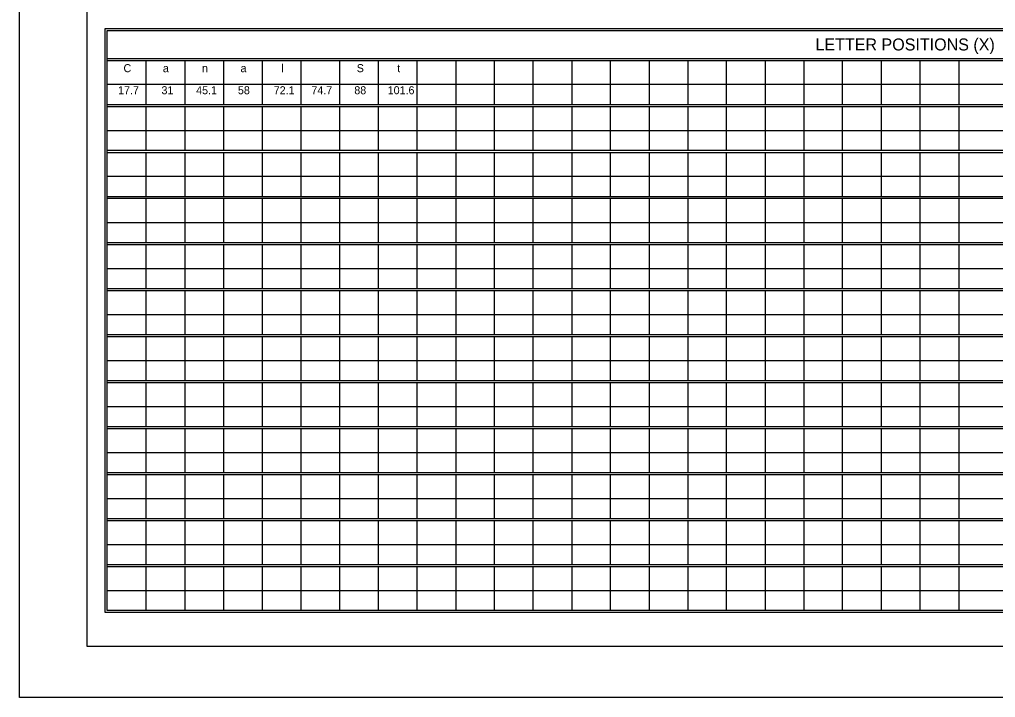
# Model space of a CAD drawing. Extents: x 1806251 to 1809821, y 414895 to 422886.
# Drawn here: x 1809672.13 to 1809679.34, y 415125.97 to 415130.98 of the extents above; entities that cross this region are included whole.
import ezdxf

# ---------------------------------------------------------------- set-up
doc = ezdxf.new("R2010")
doc.units = 0
doc.layers.add('GSSHT', color=7, linetype='Continuous')

msp = doc.modelspace()

# ---------------------------------------------------------------- linework, layer by layer
at = {"layer": 'GSSHT'}
for p, q in [((1809672.1349, 415125.9725), (1809672.1349, 415134.2262)), ((1809672.7816, 415130.6885), (1809684.4905, 415130.6885)), ((1809672.7816, 415130.6737), (1809684.4905, 415130.6737)), ((1809673.0681, 415130.6737), (1809673.0681, 415130.3489)), ((1809673.3545, 415130.6737), (1809673.3545, 415130.3489)), ((1809673.641, 415130.6737), (1809673.641, 415130.3489)), ((1809673.9245, 415130.6737), (1809673.9245, 415130.3489)), ((1809674.2109, 415130.6737), (1809674.2109, 415130.3489)), ((1809674.4973, 415130.6737), (1809674.4973, 415130.3489)), ((1809674.7808, 415130.6737), (1809674.7808, 415130.3489)), ((1809675.0673, 415130.6737), (1809675.0673, 415130.3489)), ((1809675.3537, 415130.6737), (1809675.3537, 415130.3489)), ((1809675.6372, 415130.6737), (1809675.6372, 415130.3489)), ((1809675.9237, 415130.6737), (1809675.9237, 415130.3489)), ((1809676.2101, 415130.6737), (1809676.2101, 415130.3489)), ((1809676.4936, 415130.6737), (1809676.4936, 415130.3489)), ((1809676.7801, 415130.6737), (1809676.7801, 415130.3489)), ((1809677.0665, 415130.6737), (1809677.0665, 415130.3489)), ((1809677.35, 415130.6737), (1809677.35, 415130.3489)), ((1809677.6364, 415130.6737), (1809677.6364, 415130.3489)), ((1809677.9229, 415130.6737), (1809677.9229, 415130.3489)), ((1809678.2064, 415130.6737), (1809678.2064, 415130.3489)), ((1809678.4928, 415130.6737), (1809678.4928, 415130.3489)), ((1809678.7793, 415130.6737), (1809678.7793, 415130.3489)), ((1809679.0657, 415130.6737), (1809679.0657, 415130.3489)), ((1809672.7816, 415130.4995), (1809683.6311, 415130.4995)), ((1809672.7816, 415130.3489), (1809684.4905, 415130.3489)), ((1809672.7816, 415130.3341), (1809684.4905, 415130.3341)), ((1809673.0681, 415130.3341), (1809673.0681, 415130.0122)), ((1809673.3545, 415130.3341), (1809673.3545, 415130.0122)), ((1809673.641, 415130.3341), (1809673.641, 415130.0122)), ((1809673.9245, 415130.3341), (1809673.9245, 415130.0122)), ((1809674.2109, 415130.3341), (1809674.2109, 415130.0122)), ((1809674.4973, 415130.3341), (1809674.4973, 415130.0122)), ((1809674.7808, 415130.3341), (1809674.7808, 415130.0122)), ((1809675.0673, 415130.3341), (1809675.0673, 415130.0122)), ((1809675.3537, 415130.3341), (1809675.3537, 415130.0122)), ((1809675.6372, 415130.3341), (1809675.6372, 415130.0122)), ((1809675.9237, 415130.3341), (1809675.9237, 415130.0122)), ((1809676.2101, 415130.3341), (1809676.2101, 415130.0122)), ((1809676.4936, 415130.3341), (1809676.4936, 415130.0122)), ((1809676.7801, 415130.3341), (1809676.7801, 415130.0122)), ((1809677.0665, 415130.3341), (1809677.0665, 415130.0122)), ((1809677.35, 415130.3341), (1809677.35, 415130.0122)), ((1809677.6364, 415130.3341), (1809677.6364, 415130.0122)), ((1809677.9229, 415130.3341), (1809677.9229, 415130.0122)), ((1809678.2064, 415130.3341), (1809678.2064, 415130.0122)), ((1809678.4928, 415130.3341), (1809678.4928, 415130.0122)), ((1809678.7793, 415130.3341), (1809678.7793, 415130.0122)), ((1809679.0657, 415130.3341), (1809679.0657, 415130.0122)), ((1809672.7816, 415130.1569), (1809683.6311, 415130.1569)), ((1809672.7816, 415130.0122), (1809684.4905, 415130.0122)), ((1809672.7816, 415129.9945), (1809684.4905, 415129.9945)), ((1809673.0681, 415129.9945), (1809673.0681, 415129.6697)), ((1809673.3545, 415129.9945), (1809673.3545, 415129.6697)), ((1809673.641, 415129.9945), (1809673.641, 415129.6697)), ((1809673.9245, 415129.9945), (1809673.9245, 415129.6697)), ((1809674.2109, 415129.9945), (1809674.2109, 415129.6697)), ((1809674.4973, 415129.9945), (1809674.4973, 415129.6697)), ((1809674.7808, 415129.9945), (1809674.7808, 415129.6697)), ((1809675.0673, 415129.9945), (1809675.0673, 415129.6697)), ((1809675.3537, 415129.9945), (1809675.3537, 415129.6697)), ((1809675.6372, 415129.9945), (1809675.6372, 415129.6697)), ((1809675.9237, 415129.9945), (1809675.9237, 415129.6697)), ((1809676.2101, 415129.9945), (1809676.2101, 415129.6697)), ((1809676.4936, 415129.9945), (1809676.4936, 415129.6697)), ((1809676.7801, 415129.9945), (1809676.7801, 415129.6697)), ((1809677.0665, 415129.9945), (1809677.0665, 415129.6697)), ((1809677.35, 415129.9945), (1809677.35, 415129.6697)), ((1809677.6364, 415129.9945), (1809677.6364, 415129.6697)), ((1809677.9229, 415129.9945), (1809677.9229, 415129.6697)), ((1809678.2064, 415129.9945), (1809678.2064, 415129.6697)), ((1809678.4928, 415129.9945), (1809678.4928, 415129.6697)), ((1809678.7793, 415129.9945), (1809678.7793, 415129.6697)), ((1809679.0657, 415129.9945), (1809679.0657, 415129.6697)), ((1809672.7816, 415129.8203), (1809683.6311, 415129.8203)), ((1809672.7816, 415129.6697), (1809684.4905, 415129.6697)), ((1809672.7816, 415129.6579), (1809684.4905, 415129.6579)), ((1809673.0681, 415129.6579), (1809673.0681, 415129.3301)), ((1809673.3545, 415129.6579), (1809673.3545, 415129.3301)), ((1809673.641, 415129.6579), (1809673.641, 415129.3301)), ((1809673.9245, 415129.6579), (1809673.9245, 415129.3301)), ((1809674.2109, 415129.6579), (1809674.2109, 415129.3301)), ((1809674.4973, 415129.6579), (1809674.4973, 415129.3301)), ((1809674.7808, 415129.6579), (1809674.7808, 415129.3301)), ((1809675.0673, 415129.6579), (1809675.0673, 415129.3301)), ((1809675.3537, 415129.6579), (1809675.3537, 415129.3301)), ((1809675.6372, 415129.6579), (1809675.6372, 415129.3301)), ((1809675.9237, 415129.6579), (1809675.9237, 415129.3301)), ((1809676.2101, 415129.6579), (1809676.2101, 415129.3301)), ((1809676.4936, 415129.6579), (1809676.4936, 415129.3301)), ((1809676.7801, 415129.6579), (1809676.7801, 415129.3301)), ((1809677.0665, 415129.6579), (1809677.0665, 415129.3301)), ((1809677.35, 415129.6579), (1809677.35, 415129.3301)), ((1809677.6364, 415129.6579), (1809677.6364, 415129.3301)), ((1809677.9229, 415129.6579), (1809677.9229, 415129.3301)), ((1809678.2064, 415129.6579), (1809678.2064, 415129.3301)), ((1809678.4928, 415129.6579), (1809678.4928, 415129.3301)), ((1809678.7793, 415129.6579), (1809678.7793, 415129.3301)), ((1809679.0657, 415129.6579), (1809679.0657, 415129.3301)), ((1809672.7816, 415129.4777), (1809683.6311, 415129.4777)), ((1809672.7816, 415129.3301), (1809684.4905, 415129.3301)), ((1809672.7816, 415129.3153), (1809684.4905, 415129.3153)), ((1809673.0681, 415129.3153), (1809673.0681, 415128.9905)), ((1809673.3545, 415129.3153), (1809673.3545, 415128.9905)), ((1809673.641, 415129.3153), (1809673.641, 415128.9905)), ((1809673.9245, 415129.3153), (1809673.9245, 415128.9905)), ((1809674.2109, 415129.3153), (1809674.2109, 415128.9905)), ((1809674.4973, 415129.3153), (1809674.4973, 415128.9905)), ((1809674.7808, 415129.3153), (1809674.7808, 415128.9905)), ((1809675.0673, 415129.3153), (1809675.0673, 415128.9905)), ((1809675.3537, 415129.3153), (1809675.3537, 415128.9905)), ((1809675.6372, 415129.3153), (1809675.6372, 415128.9905)), ((1809675.9237, 415129.3153), (1809675.9237, 415128.9905)), ((1809676.2101, 415129.3153), (1809676.2101, 415128.9905)), ((1809676.4936, 415129.3153), (1809676.4936, 415128.9905)), ((1809676.7801, 415129.3153), (1809676.7801, 415128.9905)), ((1809677.0665, 415129.3153), (1809677.0665, 415128.9905)), ((1809677.35, 415129.3153), (1809677.35, 415128.9905)), ((1809677.6364, 415129.3153), (1809677.6364, 415128.9905)), ((1809677.9229, 415129.3153), (1809677.9229, 415128.9905)), ((1809678.2064, 415129.3153), (1809678.2064, 415128.9905)), ((1809678.4928, 415129.3153), (1809678.4928, 415128.9905)), ((1809678.7793, 415129.3153), (1809678.7793, 415128.9905)), ((1809679.0657, 415129.3153), (1809679.0657, 415128.9905)), ((1809672.7816, 415129.1381), (1809683.6311, 415129.1381)), ((1809672.7816, 415128.9905), (1809684.4905, 415128.9905)), ((1809672.7816, 415128.9757), (1809684.4905, 415128.9757)), ((1809673.0681, 415128.9757), (1809673.0681, 415128.6509)), ((1809673.3545, 415128.9757), (1809673.3545, 415128.6509)), ((1809673.641, 415128.9757), (1809673.641, 415128.6509)), ((1809673.9245, 415128.9757), (1809673.9245, 415128.6509)), ((1809674.2109, 415128.9757), (1809674.2109, 415128.6509)), ((1809674.4973, 415128.9757), (1809674.4973, 415128.6509)), ((1809674.7808, 415128.9757), (1809674.7808, 415128.6509)), ((1809675.0673, 415128.9757), (1809675.0673, 415128.6509)), ((1809675.3537, 415128.9757), (1809675.3537, 415128.6509)), ((1809675.6372, 415128.9757), (1809675.6372, 415128.6509)), ((1809675.9237, 415128.9757), (1809675.9237, 415128.6509)), ((1809676.2101, 415128.9757), (1809676.2101, 415128.6509)), ((1809676.4936, 415128.9757), (1809676.4936, 415128.6509)), ((1809676.7801, 415128.9757), (1809676.7801, 415128.6509)), ((1809677.0665, 415128.9757), (1809677.0665, 415128.6509)), ((1809677.35, 415128.9757), (1809677.35, 415128.6509)), ((1809677.6364, 415128.9757), (1809677.6364, 415128.6509)), ((1809677.9229, 415128.9757), (1809677.9229, 415128.6509)), ((1809678.2064, 415128.9757), (1809678.2064, 415128.6509)), ((1809678.4928, 415128.9757), (1809678.4928, 415128.6509)), ((1809678.7793, 415128.9757), (1809678.7793, 415128.6509)), ((1809679.0657, 415128.9757), (1809679.0657, 415128.6509)), ((1809672.7816, 415128.7985), (1809683.6311, 415128.7985)), ((1809672.7816, 415128.6509), (1809684.4905, 415128.6509)), ((1809672.7816, 415128.6361), (1809684.4905, 415128.6361)), ((1809673.0681, 415128.6361), (1809673.0681, 415128.3113)), ((1809673.3545, 415128.6361), (1809673.3545, 415128.3113)), ((1809673.641, 415128.6361), (1809673.641, 415128.3113)), ((1809673.9245, 415128.6361), (1809673.9245, 415128.3113)), ((1809674.2109, 415128.6361), (1809674.2109, 415128.3113)), ((1809674.4973, 415128.6361), (1809674.4973, 415128.3113)), ((1809674.7808, 415128.6361), (1809674.7808, 415128.3113)), ((1809675.0673, 415128.6361), (1809675.0673, 415128.3113)), ((1809675.3537, 415128.6361), (1809675.3537, 415128.3113)), ((1809675.6372, 415128.6361), (1809675.6372, 415128.3113)), ((1809675.9237, 415128.6361), (1809675.9237, 415128.3113)), ((1809676.2101, 415128.6361), (1809676.2101, 415128.3113)), ((1809676.4936, 415128.6361), (1809676.4936, 415128.3113)), ((1809676.7801, 415128.6361), (1809676.7801, 415128.3113)), ((1809677.0665, 415128.6361), (1809677.0665, 415128.3113)), ((1809677.35, 415128.6361), (1809677.35, 415128.3113)), ((1809677.6364, 415128.6361), (1809677.6364, 415128.3113)), ((1809677.9229, 415128.6361), (1809677.9229, 415128.3113)), ((1809678.2064, 415128.6361), (1809678.2064, 415128.3113)), ((1809678.4928, 415128.6361), (1809678.4928, 415128.3113)), ((1809678.7793, 415128.6361), (1809678.7793, 415128.3113)), ((1809679.0657, 415128.6361), (1809679.0657, 415128.3113)), ((1809672.7816, 415128.4589), (1809683.6311, 415128.4589)), ((1809672.7816, 415128.3113), (1809684.4905, 415128.3113)), ((1809672.7816, 415128.2965), (1809684.4905, 415128.2965)), ((1809673.0681, 415128.2965), (1809673.0681, 415127.9717)), ((1809673.3545, 415128.2965), (1809673.3545, 415127.9717)), ((1809673.641, 415128.2965), (1809673.641, 415127.9717)), ((1809673.9245, 415128.2965), (1809673.9245, 415127.9717)), ((1809674.2109, 415128.2965), (1809674.2109, 415127.9717)), ((1809674.4973, 415128.2965), (1809674.4973, 415127.9717)), ((1809674.7808, 415128.2965), (1809674.7808, 415127.9717)), ((1809675.0673, 415128.2965), (1809675.0673, 415127.9717)), ((1809675.3537, 415128.2965), (1809675.3537, 415127.9717)), ((1809675.6372, 415128.2965), (1809675.6372, 415127.9717)), ((1809675.9237, 415128.2965), (1809675.9237, 415127.9717)), ((1809676.2101, 415128.2965), (1809676.2101, 415127.9717)), ((1809676.4936, 415128.2965), (1809676.4936, 415127.9717)), ((1809676.7801, 415128.2965), (1809676.7801, 415127.9717)), ((1809677.0665, 415128.2965), (1809677.0665, 415127.9717)), ((1809677.35, 415128.2965), (1809677.35, 415127.9717)), ((1809677.6364, 415128.2965), (1809677.6364, 415127.9717)), ((1809677.9229, 415128.2965), (1809677.9229, 415127.9717)), ((1809678.2064, 415128.2965), (1809678.2064, 415127.9717)), ((1809678.4928, 415128.2965), (1809678.4928, 415127.9717)), ((1809678.7793, 415128.2965), (1809678.7793, 415127.9717)), ((1809679.0657, 415128.2965), (1809679.0657, 415127.9717)), ((1809672.7816, 415128.1193), (1809683.6311, 415128.1193)), ((1809672.7816, 415127.9717), (1809684.4905, 415127.9717)), ((1809672.7816, 415127.9569), (1809684.4905, 415127.9569)), ((1809673.0681, 415127.9569), (1809673.0681, 415127.6321)), ((1809673.3545, 415127.9569), (1809673.3545, 415127.6321)), ((1809673.641, 415127.9569), (1809673.641, 415127.6321)), ((1809673.9245, 415127.9569), (1809673.9245, 415127.6321)), ((1809674.2109, 415127.9569), (1809674.2109, 415127.6321)), ((1809674.4973, 415127.9569), (1809674.4973, 415127.6321)), ((1809674.7808, 415127.9569), (1809674.7808, 415127.6321)), ((1809675.0673, 415127.9569), (1809675.0673, 415127.6321)), ((1809675.3537, 415127.9569), (1809675.3537, 415127.6321)), ((1809675.6372, 415127.9569), (1809675.6372, 415127.6321)), ((1809675.9237, 415127.9569), (1809675.9237, 415127.6321)), ((1809676.2101, 415127.9569), (1809676.2101, 415127.6321)), ((1809676.4936, 415127.9569), (1809676.4936, 415127.6321)), ((1809676.7801, 415127.9569), (1809676.7801, 415127.6321)), ((1809677.0665, 415127.9569), (1809677.0665, 415127.6321)), ((1809677.35, 415127.9569), (1809677.35, 415127.6321)), ((1809677.6364, 415127.9569), (1809677.6364, 415127.6321)), ((1809677.9229, 415127.9569), (1809677.9229, 415127.6321)), ((1809678.2064, 415127.9569), (1809678.2064, 415127.6321)), ((1809678.4928, 415127.9569), (1809678.4928, 415127.6321)), ((1809678.7793, 415127.9569), (1809678.7793, 415127.6321)), ((1809679.0657, 415127.9569), (1809679.0657, 415127.6321)), ((1809672.7816, 415127.7797), (1809683.6311, 415127.7797)), ((1809672.7816, 415127.6321), (1809684.4905, 415127.6321)), ((1809672.7816, 415127.6173), (1809684.4905, 415127.6173)), ((1809673.0681, 415127.6173), (1809673.0681, 415127.2925)), ((1809673.3545, 415127.6173), (1809673.3545, 415127.2925)), ((1809673.641, 415127.6173), (1809673.641, 415127.2925)), ((1809673.9245, 415127.6173), (1809673.9245, 415127.2925)), ((1809674.2109, 415127.6173), (1809674.2109, 415127.2925)), ((1809674.4973, 415127.6173), (1809674.4973, 415127.2925)), ((1809674.7808, 415127.6173), (1809674.7808, 415127.2925)), ((1809675.0673, 415127.6173), (1809675.0673, 415127.2925)), ((1809675.3537, 415127.6173), (1809675.3537, 415127.2925)), ((1809675.6372, 415127.6173), (1809675.6372, 415127.2925)), ((1809675.9237, 415127.6173), (1809675.9237, 415127.2925)), ((1809676.2101, 415127.6173), (1809676.2101, 415127.2925)), ((1809676.4936, 415127.6173), (1809676.4936, 415127.2925)), ((1809676.7801, 415127.6173), (1809676.7801, 415127.2925)), ((1809677.0665, 415127.6173), (1809677.0665, 415127.2925)), ((1809677.35, 415127.6173), (1809677.35, 415127.2925)), ((1809677.6364, 415127.6173), (1809677.6364, 415127.2925)), ((1809677.9229, 415127.6173), (1809677.9229, 415127.2925)), ((1809678.2064, 415127.6173), (1809678.2064, 415127.2925)), ((1809678.4928, 415127.6173), (1809678.4928, 415127.2925)), ((1809678.7793, 415127.6173), (1809678.7793, 415127.2925)), ((1809679.0657, 415127.6173), (1809679.0657, 415127.2925)), ((1809672.7816, 415127.4401), (1809683.6311, 415127.4401)), ((1809672.7816, 415127.2925), (1809684.4905, 415127.2925)), ((1809672.7816, 415127.2777), (1809684.4905, 415127.2777)), ((1809673.0681, 415127.2777), (1809673.0681, 415126.9529)), ((1809673.3545, 415127.2777), (1809673.3545, 415126.9529)), ((1809673.641, 415127.2777), (1809673.641, 415126.9529)), ((1809673.9245, 415127.2777), (1809673.9245, 415126.9529)), ((1809674.2109, 415127.2777), (1809674.2109, 415126.9529)), ((1809674.4973, 415127.2777), (1809674.4973, 415126.9529)), ((1809674.7808, 415127.2777), (1809674.7808, 415126.9529)), ((1809675.0673, 415127.2777), (1809675.0673, 415126.9529)), ((1809675.3537, 415127.2777), (1809675.3537, 415126.9529)), ((1809675.6372, 415127.2777), (1809675.6372, 415126.9529)), ((1809675.9237, 415127.2777), (1809675.9237, 415126.9529)), ((1809676.2101, 415127.2777), (1809676.2101, 415126.9529)), ((1809676.4936, 415127.2777), (1809676.4936, 415126.9529)), ((1809676.7801, 415127.2777), (1809676.7801, 415126.9529)), ((1809677.0665, 415127.2777), (1809677.0665, 415126.9529)), ((1809677.35, 415127.2777), (1809677.35, 415126.9529)), ((1809677.6364, 415127.2777), (1809677.6364, 415126.9529)), ((1809677.9229, 415127.2777), (1809677.9229, 415126.9529)), ((1809678.2064, 415127.2777), (1809678.2064, 415126.9529)), ((1809678.4928, 415127.2777), (1809678.4928, 415126.9529)), ((1809678.7793, 415127.2777), (1809678.7793, 415126.9529)), ((1809679.0657, 415127.2777), (1809679.0657, 415126.9529)), ((1809672.7816, 415127.1005), (1809683.6311, 415127.1005)), ((1809672.7816, 415126.9529), (1809684.4905, 415126.9529)), ((1809672.7816, 415126.9381), (1809684.4905, 415126.9381)), ((1809673.0681, 415126.9381), (1809673.0681, 415126.6133)), ((1809673.3545, 415126.9381), (1809673.3545, 415126.6133)), ((1809673.641, 415126.9381), (1809673.641, 415126.6133)), ((1809673.9245, 415126.9381), (1809673.9245, 415126.6133)), ((1809674.2109, 415126.9381), (1809674.2109, 415126.6133)), ((1809674.4973, 415126.9381), (1809674.4973, 415126.6133)), ((1809674.7808, 415126.9381), (1809674.7808, 415126.6133)), ((1809675.0673, 415126.9381), (1809675.0673, 415126.6133)), ((1809675.3537, 415126.9381), (1809675.3537, 415126.6133)), ((1809675.6372, 415126.9381), (1809675.6372, 415126.6133)), ((1809675.9237, 415126.9381), (1809675.9237, 415126.6133)), ((1809676.2101, 415126.9381), (1809676.2101, 415126.6133)), ((1809676.4936, 415126.9381), (1809676.4936, 415126.6133)), ((1809676.7801, 415126.9381), (1809676.7801, 415126.6133)), ((1809677.0665, 415126.9381), (1809677.0665, 415126.6133)), ((1809677.35, 415126.9381), (1809677.35, 415126.6133)), ((1809677.6364, 415126.9381), (1809677.6364, 415126.6133)), ((1809677.9229, 415126.9381), (1809677.9229, 415126.6133)), ((1809678.2064, 415126.9381), (1809678.2064, 415126.6133)), ((1809678.4928, 415126.9381), (1809678.4928, 415126.6133)), ((1809678.7793, 415126.9381), (1809678.7793, 415126.6133)), ((1809679.0657, 415126.9381), (1809679.0657, 415126.6133)), ((1809672.7816, 415126.7609), (1809683.6311, 415126.7609)), ((1809684.8891, 415125.9725), (1809672.1349, 415125.9725))]:
    msp.add_line(p, q, dxfattribs=at)
for points in [[(1809672.634, 415133.8512), (1809684.6381, 415133.8512), (1809684.6381, 415126.3475), (1809672.634, 415126.3475)], [(1809672.7669, 415130.91), (1809684.5052, 415130.91), (1809684.5052, 415126.5985), (1809672.7669, 415126.5985)], [(1809672.7816, 415130.8952), (1809684.4905, 415130.8952), (1809684.4905, 415126.6133), (1809672.7816, 415126.6133)]]:
    msp.add_lwpolyline(points, close=True, dxfattribs=at)

# ---------------------------------------------------------------- texts
for s, height, p in [('LETTER POSITIONS (X)', 0.088592, (1809678.0085, 415130.7475)), ('C', 0.0591, (1809672.9022, 415130.5873)), ('a', 0.0591, (1809673.193, 415130.5873)), ('n', 0.0591, (1809673.4813, 415130.5873)), ('a', 0.0591, (1809673.7661, 415130.5873)), ('l', 0.0591, (1809674.0674, 415130.5873)), ('S', 0.0591, (1809674.6235, 415130.5873)), ('t', 0.0591, (1809674.9223, 415130.5873)), ('17.7', 0.05906, (1809672.8622, 415130.4245)), ('31', 0.05906, (1809673.1825, 415130.4245)), ('45.1', 0.05906, (1809673.4383, 415130.4245)), ('58', 0.05906, (1809673.7466, 415130.4245)), ('72.1', 0.05906, (1809674.0109, 415130.4245)), ('74.7', 0.05906, (1809674.2887, 415130.4245)), ('88', 0.05906, (1809674.6055, 415130.4245)), ('101.6', 0.05906, (1809674.8518, 415130.4245))]:
    msp.add_text(s, height=height, dxfattribs=at).set_placement(p)

doc.saveas('drawing.dxf')
